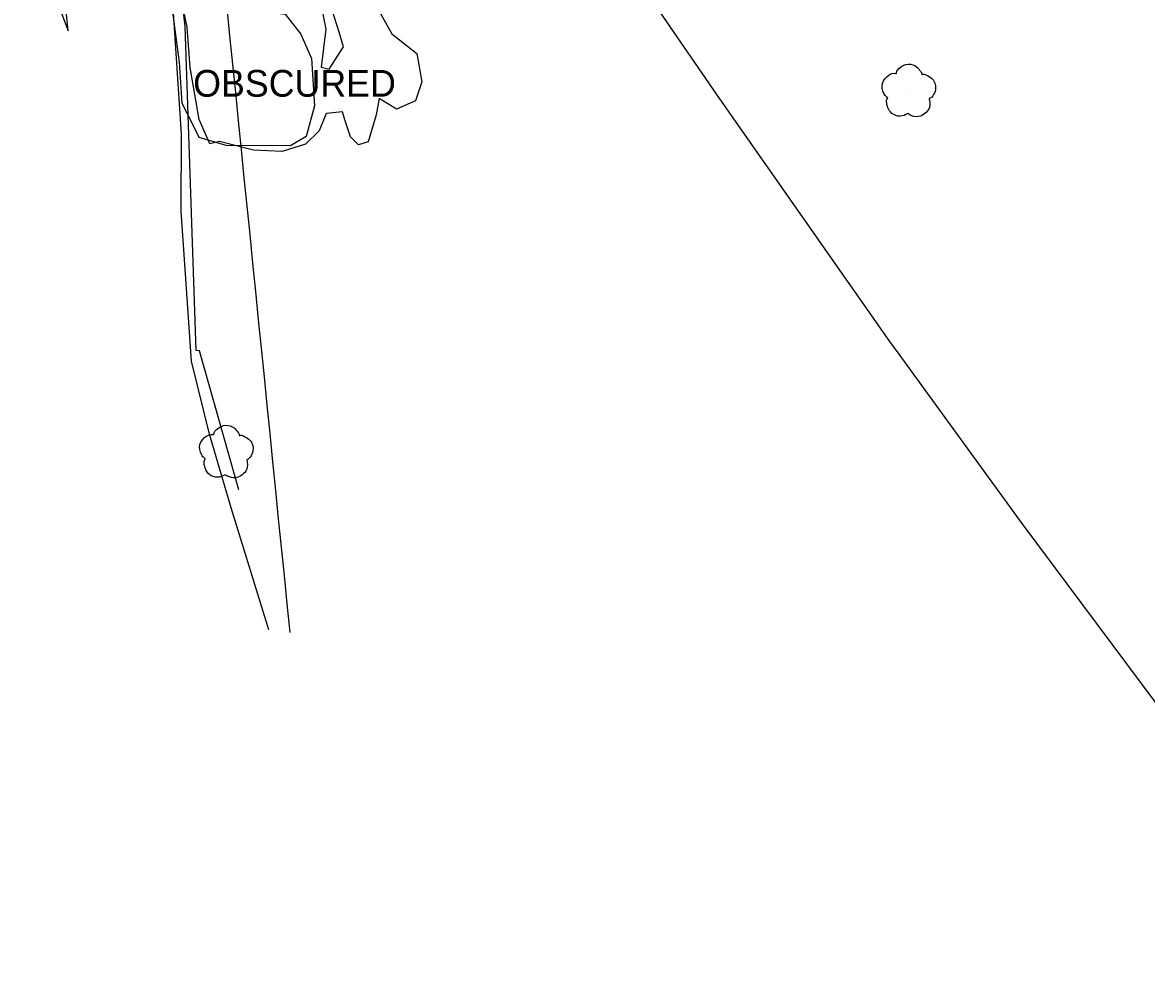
# Model space of a CAD drawing. Extents: x 368532 to 392481, y 10654822 to 10676899.
# Drawn here: x 376358.5 to 376568.6, y 10664502.5 to 10664679.2 of the extents above; entities that cross this region are included whole.
import ezdxf

# ---------------------------------------------------------------- set-up
doc = ezdxf.new("R2010")
doc.units = 0
for name, color, linetype in [('p_Catenary', 7, 'Continuous'), ('p_dtm obscured area', 7, 'Continuous'), ('p_railroad rr control', 7, 'Continuous'), ('p_road - paved curb', 7, 'Continuous'), ('p_structure fence', 7, 'Continuous'), ('p_veg tree', 7, 'Continuous'), ('p_veg woods', 7, 'Continuous')]:
    doc.layers.add(name, color=color, linetype=linetype)

msp = doc.modelspace()

# ---------------------------------------------------------------- linework, layer by layer
at = {"layer": 'p_Catenary'}
msp.add_lwpolyline([(376396.66, 10664682.03), (376397.2, 10664676.72), (376397.73, 10664671.4), (376398.27, 10664666.09), (376398.8, 10664660.78), (376399.34, 10664655.46), (376399.88, 10664650.15), (376400.41, 10664644.84), (376400.95, 10664639.52), (376401.48, 10664634.21), (376402.02, 10664628.9), (376402.55, 10664623.58), (376403.09, 10664618.27), (376403.63, 10664612.96), (376404.16, 10664607.64), (376404.7, 10664602.33), (376405.23, 10664597.02), (376405.77, 10664591.7), (376406.3, 10664586.39), (376406.84, 10664581.08), (376407.37, 10664575.76), (376407.91, 10664570.45), (376408.45, 10664565.14)], dxfattribs=at)
at = {"layer": 'p_dtm obscured area'}
for points in [[(376393.49, 10664656.52), (376391.49, 10664661.06), (376389.82, 10664670.78), (376389.27, 10664678.33), (376388.03, 10664684.45)], [(376423.72, 10664683.91), (376427.53, 10664677.05), (376432.19, 10664673.4), (376433.14, 10664668.08), (376431.93, 10664664.52), (376428.39, 10664662.96), (376425.13, 10664665.01), (376424.61, 10664661.91), (376424.07, 10664660.23), (376423.11, 10664656.89), (376421.3, 10664656.35), (376419.78, 10664657.79), (376418.72, 10664660.98), (376418.28, 10664662.49), (376415.26, 10664662.21), (376413.95, 10664658.91), (376411.39, 10664656.42), (376407.04, 10664655.09), (376401.65, 10664655.31), (376397.46, 10664656.38), (376395.28, 10664656.92)], [(376414.38, 10664681.98), (376415.17, 10664677.96), (376414.33, 10664670.84), (376415.82, 10664670.49), (376418.49, 10664674.63), (376417.69, 10664677.39), (376416.4, 10664681.5)], [(376395.28, 10664656.92), (376393.49, 10664656.52)]]:
    msp.add_lwpolyline(points, dxfattribs=at)
at = {"layer": 'p_railroad rr control'}
for points in [[(376522.38, 10664617.15), (376520.66, 10664619.52), (376488.85, 10664664.95), (376465.05, 10664699.59), (376440.73, 10664736.6), (376421.11, 10664766.72), (376392.5, 10664811.2), (376386.08, 10664821.77)], [(376607.16, 10664502.46), (376579.02, 10664540.36), (376545.36, 10664585.51), (376522.38, 10664617.15)]]:
    msp.add_lwpolyline(points, dxfattribs=at)
at = {"layer": 'p_road - paved curb'}
for p, q in [((376358.47, 10664700.23), (376367, 10664677.63)), ((376367, 10664677.63), (376364.99, 10664698.95)), ((376388.23, 10664658.32), (376386.29, 10664687.04)), ((376388.15, 10664643.94), (376388.23, 10664658.32)), ((376390.06, 10664615.87), (376388.15, 10664643.94)), ((376393.43, 10664602.18), (376390.06, 10664615.87)), ((376397.49, 10664588.42), (376393.43, 10664602.18)), ((376404.52, 10664565.6), (376397.49, 10664588.42))]:
    msp.add_line(p, q, dxfattribs=at)
at = {"layer": 'p_structure fence'}
for p, q in [((376388.91, 10664678.48), (376388.47, 10664682.27)), ((376390.94, 10664617.87), (376388.91, 10664678.48)), ((376391.57, 10664617.77), (376390.94, 10664617.87)), ((376398.9, 10664591.8), (376391.57, 10664617.77))]:
    msp.add_line(p, q, dxfattribs=at)
at = {"layer": 'p_veg tree'}
for p, q in [((376524.18, 10664666.31), (376524.18, 10664666.31)), ((376396.58, 10664598.78), (376396.58, 10664598.78))]:
    msp.add_line(p, q, dxfattribs=at)
for points in [[(376524.02, 10664662.15), (376522.54, 10664661.67), (376521.02, 10664662.2), (376520.2, 10664663.46), (376520.04, 10664664.3), (376520.18, 10664664.99), (376520.24, 10664665.12), (376520.16, 10664665.19), (376519.52, 10664665.91), (376519.26, 10664667.82), (376520.43, 10664669.34), (376521.69, 10664669.67), (376521.83, 10664669.67), (376521.87, 10664669.78), (376522.57, 10664670.78), (376524.06, 10664671.4), (376525.65, 10664670.91), (376526.37, 10664670.09), (376526.6, 10664669.59), (376526.61, 10664669.47), (376526.71, 10664669.51), (376527.38, 10664669.41), (376528.48, 10664668.75), (376529.18, 10664667.35), (376528.96, 10664665.97), (376528.25, 10664665.08), (376528.03, 10664664.94), (376527.99, 10664664.88), (376528.01, 10664664.82), (376528.09, 10664664.37), (376528.06, 10664663.4), (376527.41, 10664662.37), (376526.35, 10664661.69), (376524.75, 10664661.74), (376524, 10664662.15)], [(376396.42, 10664594.62), (376394.94, 10664594.14), (376393.41, 10664594.66), (376392.6, 10664595.92), (376392.44, 10664596.76), (376392.58, 10664597.45), (376392.64, 10664597.59), (376392.56, 10664597.66), (376391.92, 10664598.38), (376391.66, 10664600.29), (376392.82, 10664601.81), (376394.08, 10664602.13), (376394.23, 10664602.13), (376394.27, 10664602.25), (376394.97, 10664603.25), (376396.46, 10664603.87), (376398.05, 10664603.37), (376398.77, 10664602.55), (376398.99, 10664602.05), (376399.01, 10664601.94), (376399.11, 10664601.97), (376399.78, 10664601.88), (376400.88, 10664601.22), (376401.58, 10664599.81), (376401.36, 10664598.44), (376400.65, 10664597.55), (376400.43, 10664597.41), (376400.39, 10664597.35), (376400.4, 10664597.28), (376400.49, 10664596.84), (376400.46, 10664595.86), (376399.81, 10664594.84), (376398.75, 10664594.15), (376397.15, 10664594.2), (376396.4, 10664594.62)]]:
    msp.add_spline(points, degree=3, dxfattribs=at)
at = {"layer": 'p_veg woods'}
msp.add_lwpolyline([(376396.58, 10664656.19), (376391.5, 10664657.71), (376388.32, 10664664.12), (376387.86, 10664671.8), (376386.61, 10664681.12), (376387.36, 10664685.47), (376391.7, 10664686.57), (376396.71, 10664682.96), (376404.37, 10664681.17), (376407.6, 10664680.73), (376410.51, 10664677.02), (376412.48, 10664672.49), (376413.1, 10664663.59), (376411.5, 10664657.89), (376408.61, 10664656.15)], close=True, dxfattribs=at)

# ---------------------------------------------------------------- texts
at = {"layer": 'p_dtm obscured area'}
msp.add_text(' OBSCURED', height=5, dxfattribs=at).set_placement((376388.53, 10664665.32))

doc.saveas('drawing.dxf')
